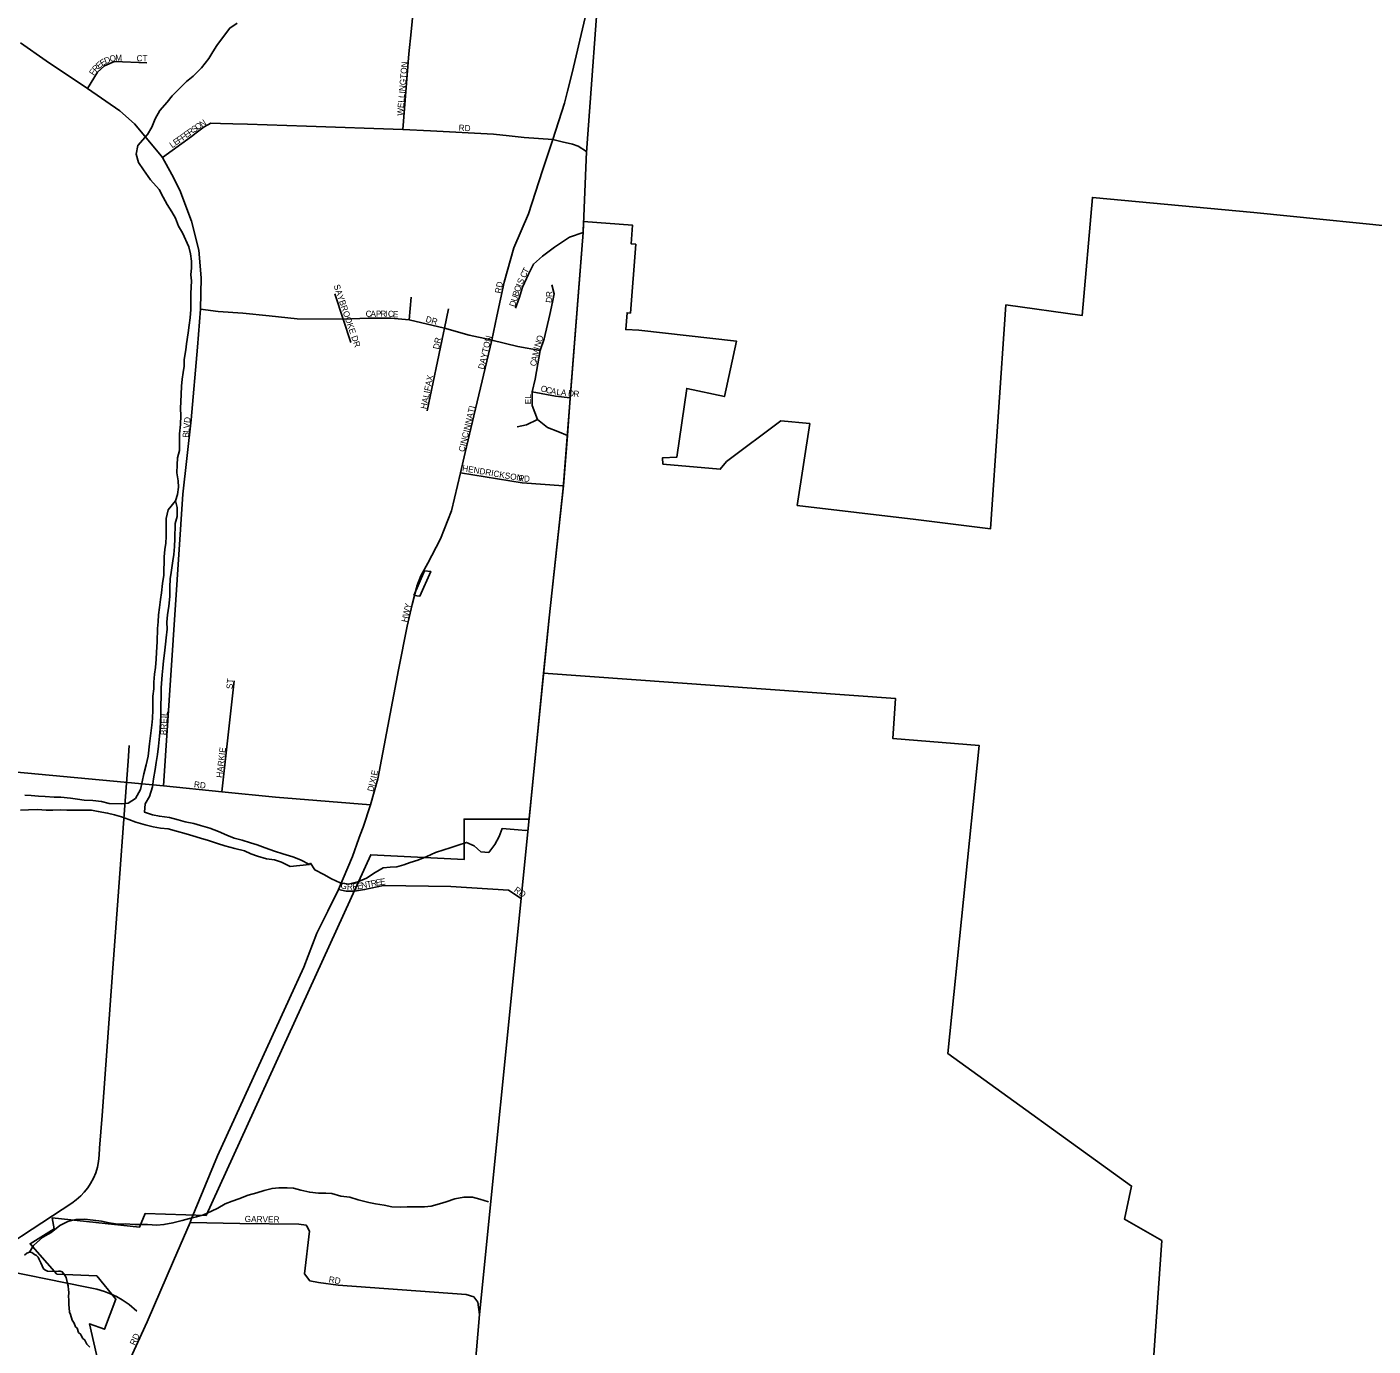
# Model space of a CAD drawing. Extents: x 1310247 to 1552180, y 377264 to 706493.
# Drawn here: x 1445480 to 1456393, y 537725 to 548421 of the extents above; entities that cross this region are included whole.
import ezdxf

# ---------------------------------------------------------------- set-up
doc = ezdxf.new("R2010")
doc.units = 0
for name, color, linetype in [('GM_X_Adjacent_County', 7, 'Continuous'), ('GM_X_City_Street', 7, 'Continuous'), ('GM_X_City_Street_Text', 7, 'Continuous'), ('GM_X_Corporation', 7, 'Continuous'), ('GM_X_County', 7, 'Continuous'), ('GM_X_Minor_River', 7, 'Continuous'), ('GM_X_Rail_Line', 7, 'Continuous'), ('GM_X_Township', 7, 'Continuous'), ('GM_X_Township_Road', 7, 'Continuous')]:
    doc.layers.add(name, color=color, linetype=linetype)

msp = doc.modelspace()

# ---------------------------------------------------------------- linework, layer by layer
at = {"layer": 'GM_X_Adjacent_County'}
msp.add_lwpolyline([(1448958, 535719), (1449150, 537980), (1449487, 541354), (1449714, 543629), (1449829, 544701), (1449861, 545107), (1449884, 545413), (1449988, 546753), (1450017, 547411), (1450018, 547427), (1450019, 547439), (1450130, 548952)], dxfattribs=at)
at = {"layer": 'GM_X_City_Street'}
for points in [[(1448527, 547590), (1448577, 548203), (1448596, 548380), (1448644, 548890), (1448654, 549020), (1448682, 549345), (1448708, 549559), (1448744, 549691), (1448849, 549896), (1448953, 550064)], [(1449863, 547900), (1449899, 548048), (1449996, 548451), (1450020, 548550)], [(1446587, 542268), (1446745, 544633), (1446813, 545235), (1446864, 545823), (1446887, 546131), (1446893, 546385), (1446875, 546611), (1446814, 546845), (1446719, 547096), (1446654, 547224), (1446578, 547361), (1446558, 547388), (1446353, 547634), (1446234, 547741), (1445970, 547922), (1445637, 548147), (1445427, 548291)], [(1445970, 547922), (1446053, 548053), (1446108, 548106), (1446189, 548139), (1446451, 548129)], [(1449693, 547355), (1449743, 547507), (1449839, 547803), (1449863, 547900)], [(1446853, 547561), (1446917, 547610), (1446971, 547639), (1447049, 547638), (1447150, 547636), (1447268, 547632), (1447747, 547617), (1448527, 547590), (1448753, 547578), (1449263, 547550), (1449390, 547538), (1449511, 547523), (1449743, 547507), (1449818, 547488)], [(1446578, 547361), (1446814, 547531), (1446853, 547561)], [(1449818, 547488), (1449819, 547488), (1449904, 547471), (1449949, 547453), (1450017, 547411)], [(1448762, 544134), (1448833, 544271), (1448922, 544496), (1448996, 544806), (1449032, 544970), (1449103, 545267), (1449250, 545882), (1449289, 546075), (1449349, 546351), (1449428, 546629), (1449545, 546905), (1449661, 547256), (1449693, 547355)], [(1449441, 546141), (1449474, 546230), (1449498, 546311), (1449547, 546417), (1449587, 546498), (1449660, 546562), (1449757, 546635), (1449879, 546716), (1449988, 546753)], [(1449861, 545107), (1449784, 545139), (1449701, 545173), (1449618, 545237), (1449577, 545351), (1449577, 545461), (1449599, 545564), (1449641, 545796), (1449672, 545892), (1449719, 546088), (1449742, 546188), (1449755, 546256), (1449734, 546330)], [(1448106, 545861), (1448044, 546050), (1447976, 546256)], [(1448580, 546046), (1448595, 546230)], [(1448040, 546050), (1447671, 546054), (1447445, 546078), (1447231, 546100), (1447030, 546112), (1446887, 546131)], [(1449230, 545886), (1449065, 545922), (1448864, 545977), (1448580, 546046), (1448429, 546059), (1448247, 546059), (1448044, 546050), (1448040, 546050)], [(1448864, 545977), (1448899, 546134)], [(1448725, 545308), (1448856, 545940), (1448864, 545977)], [(1449641, 545796), (1449461, 545829), (1449250, 545882), (1449230, 545886)], [(1449577, 545461), (1449765, 545428), (1449884, 545413)], [(1449618, 545237), (1449531, 545194), (1449453, 545177)], [(1448996, 544806), (1449495, 544725), (1449829, 544701)], [(1448266, 542113), (1448325, 542325), (1448405, 542751), (1448492, 543207), (1448563, 543562), (1448603, 543737), (1448637, 543874), (1448642, 543887)], [(1447060, 542218), (1447161, 543118)], [(1443119, 542567), (1443484, 542541), (1444153, 542495), (1446587, 542268)], [(1446587, 542268), (1447060, 542218), (1447496, 542176), (1448266, 542113)], [(1448182, 541869), (1448207, 541933), (1448266, 542113)], [(1447919, 541252), (1448007, 541428), (1448120, 541694), (1448171, 541841), (1448182, 541869)], [(1448007, 541428), (1448067, 541414), (1448137, 541413), (1448218, 541426), (1448370, 541458), (1448916, 541450), (1449384, 541421), (1449487, 541354)], [(1447608, 540543), (1447724, 540798), (1447831, 541074), (1447919, 541252)], [(1446812, 538750), (1447026, 539266), (1447608, 540543)], [(1443059, 531813), (1443114, 531870), (1443394, 532222), (1443698, 532639), (1444277, 533454), (1444571, 533860), (1444789, 534310), (1445607, 536121), (1446289, 537561), (1446455, 537922), (1446669, 538416), (1446803, 538727), (1446812, 538750)], [(1447748, 538696), (1447744, 538704), (1447685, 538713), (1447206, 538720), (1446803, 538727)], [(1449847, 535597), (1448958, 535719), (1449150, 537980), (1449135, 538082), (1449102, 538125), (1449041, 538143), (1448004, 538219), (1447843, 538241), (1447773, 538254), (1447731, 538310), (1447770, 538656), (1447748, 538696)]]:
    msp.add_lwpolyline(points, dxfattribs=at)
at = {"layer": 'GM_X_Corporation'}
for points in [[(1458209, 546635), (1455425, 546916), (1454117, 547038), (1454033, 546080), (1453416, 546167), (1453291, 544350), (1452685, 544428), (1451725, 544541), (1451826, 545205), (1451593, 545227), (1451152, 544897), (1451101, 544834), (1450636, 544876), (1450633, 544927), (1450749, 544933), (1450829, 545490), (1451134, 545424), (1451232, 545874), (1450440, 545961), (1450334, 545966), (1450345, 546103), (1450373, 546101), (1450415, 546659), (1450378, 546662), (1450390, 546812), (1449992, 546843), (1449988, 546753), (1449828, 544681), (1449714, 543629), (1449669, 543182), (1449551, 541998), (1449024, 541998), (1449024, 541669), (1448267, 541708), (1446932, 538783), (1446440, 538801), (1446393, 538690), (1445685, 538764), (1445702, 538675), (1445506, 538555), (1445724, 538309), (1446047, 538293), (1446202, 538104), (1446108, 537861), (1445987, 537905), (1446058, 537598)], [(1446058, 537598), (1445987, 537905), (1446108, 537861), (1446202, 538104), (1446047, 538293), (1445724, 538309), (1445506, 538555), (1445702, 538675), (1445685, 538764), (1446393, 538690), (1446440, 538801), (1446932, 538783), (1448267, 541708), (1449024, 541669), (1449024, 541998), (1449551, 541998), (1449669, 543182), (1452520, 542976), (1452500, 542651), (1453200, 542593), (1452946, 540097), (1454435, 539022), (1454378, 538753), (1454679, 538580), (1454598, 537421)]]:
    msp.add_lwpolyline(points, dxfattribs=at)
msp.add_lwpolyline([(1448617, 543811), (1448666, 543806), (1448754, 544006), (1448702, 544011)], close=True, dxfattribs=at)
at = {"layer": 'GM_X_County'}
msp.add_lwpolyline([(1450130, 548952), (1450019, 547439), (1450018, 547427), (1450017, 547411), (1449988, 546753), (1449884, 545413), (1449861, 545107), (1449829, 544701), (1449714, 543629), (1449487, 541354), (1449150, 537980), (1448958, 535719)], dxfattribs=at)
at = {"layer": 'GM_X_Minor_River'}
for points in [[(1446685, 544577), (1446700, 544629), (1446708, 544689), (1446705, 544739), (1446695, 544804), (1446699, 544870), (1446701, 544926), (1446717, 544986), (1446716, 545046), (1446718, 545120), (1446725, 545196), (1446727, 545269), (1446726, 545327), (1446730, 545439), (1446734, 545508), (1446739, 545564), (1446747, 545618), (1446754, 545670), (1446754, 545724), (1446768, 545802), (1446774, 545852), (1446788, 545940), (1446796, 546002), (1446804, 546062), (1446810, 546130), (1446810, 546200), (1446808, 546259), (1446811, 546311), (1446815, 546361), (1446810, 546411), (1446814, 546467), (1446815, 546522), (1446805, 546580), (1446794, 546637), (1446742, 546751), (1446709, 546804), (1446685, 546871), (1446656, 546922), (1446618, 546981), (1446585, 547040), (1446553, 547103), (1446481, 547180), (1446425, 547262), (1446385, 547321), (1446365, 547390), (1446379, 547460), (1446459, 547548), (1446493, 547609), (1446519, 547675), (1446558, 547744), (1446616, 547811), (1446657, 547862), (1446709, 547913), (1446775, 547977), (1446827, 548022), (1446895, 548088), (1446955, 548165), (1446987, 548218), (1447020, 548269), (1447073, 548342), (1447125, 548411), (1447184, 548450)], [(1446685, 544577), (1446626, 544506), (1446608, 544436), (1446610, 544370), (1446610, 544290), (1446605, 544236), (1446599, 544184), (1446593, 544123), (1446589, 543975), (1446579, 543909), (1446571, 543831), (1446563, 543777), (1446555, 543713), (1446547, 543653), (1446544, 543597), (1446540, 543542), (1446537, 543436), (1446531, 543350), (1446527, 543294), (1446523, 543226), (1446515, 543172), (1446510, 543109), (1446508, 543055), (1446502, 542995), (1446501, 542935), (1446501, 542883), (1446497, 542814), (1446494, 542760), (1446484, 542694), (1446473, 542608), (1446462, 542508), (1446448, 542438), (1446428, 542364), (1446414, 542301), (1446402, 542237), (1446360, 542164), (1446301, 542127), (1446250, 542122), (1446148, 542125), (1446084, 542139), (1446014, 542149), (1445944, 542151), (1445890, 542159), (1445834, 542168)], [(1447770, 541630), (1447699, 541668), (1447635, 541692), (1447555, 541716), (1447486, 541738), (1447412, 541764), (1447347, 541790), (1447293, 541806), (1447225, 541828), (1447160, 541844), (1447100, 541868), (1447033, 541896), (1446963, 541924), (1446886, 541946), (1446834, 541963), (1446762, 541975), (1446706, 541991), (1446636, 542011), (1446554, 542021), (1446499, 542031), (1446433, 542055), (1446439, 542121), (1446475, 542182), (1446497, 542258), (1446507, 542324), (1446519, 542400), (1446527, 542456), (1446539, 542522), (1446547, 542588), (1446555, 542670), (1446561, 542730), (1446563, 542787), (1446566, 542841), (1446566, 542901), (1446569, 543011), (1446568, 543062), (1446576, 543166), (1446581, 543222), (1446587, 543282), (1446595, 543342), (1446603, 543416), (1446608, 543468), (1446616, 543538), (1446614, 543595), (1446620, 543653), (1446630, 543725), (1446638, 543803), (1446638, 543877), (1446642, 543945), (1446650, 543997), (1446663, 544091), (1446670, 544143), (1446676, 544208), (1446680, 544270), (1446683, 544394), (1446697, 544450), (1446697, 544524), (1446685, 544577)], [(1445834, 542168), (1445756, 542176), (1445700, 542176), (1445629, 542180), (1445573, 542184), (1445515, 542189), (1445463, 542191)], [(1445428, 542071), (1445494, 542073), (1445566, 542075), (1445636, 542071), (1445689, 542070), (1445755, 542074), (1445805, 542071), (1445885, 542070), (1445948, 542071), (1446004, 542069), (1446058, 542060), (1446134, 542047), (1446189, 542032), (1446247, 542016), (1446307, 541994), (1446362, 541973), (1446440, 541952), (1446504, 541934), (1446564, 541925), (1446624, 541919), (1446694, 541901), (1446771, 541877), (1446825, 541861), (1446887, 541843), (1446952, 541823), (1447026, 541799), (1447084, 541780), (1447165, 541759), (1447243, 541739), (1447295, 541717), (1447350, 541698), (1447422, 541676), (1447488, 541666), (1447543, 541648), (1447613, 541614), (1447770, 541630)], [(1447770, 541630), (1447780, 541640), (1447815, 541586), (1447888, 541548), (1447949, 541514), (1448019, 541482), (1448086, 541470), (1448163, 541488), (1448232, 541518), (1448302, 541565), (1448369, 541603), (1448426, 541609), (1448478, 541610), (1448535, 541626), (1448587, 541647), (1448648, 541665), (1448721, 541695), (1448793, 541726), (1448859, 541748), (1448910, 541764), (1448975, 541787), (1449044, 541809), (1449107, 541781), (1449160, 541731), (1449224, 541728), (1449274, 541792), (1449308, 541856), (1449332, 541921), (1449398, 541916), (1449462, 541910), (1449525, 541906), (1449537, 541909)], [(1445501, 538486), (1445534, 538541), (1445608, 538607), (1445678, 538647), (1445748, 538702), (1445811, 538734), (1445878, 538752), (1445946, 538754), (1446018, 538746), (1446084, 538738), (1446148, 538724), (1446216, 538712), (1446278, 538715), (1446356, 538711), (1446406, 538711), (1446457, 538710), (1446533, 538706), (1446591, 538710), (1446664, 538724), (1446739, 538742), (1446799, 538760), (1446856, 538773), (1446913, 538789), (1446976, 538820), (1447027, 538844), (1447088, 538877), (1447145, 538901), (1447198, 538920), (1447275, 538948), (1447343, 538968), (1447404, 538986), (1447467, 539003), (1447521, 539007), (1447590, 539007), (1447642, 539004), (1447701, 538988), (1447773, 538972), (1447843, 538964), (1447902, 538964), (1447952, 538961), (1448025, 538939), (1448097, 538931), (1448165, 538911), (1448251, 538890), (1448305, 538879), (1448375, 538867), (1448438, 538855), (1448507, 538851), (1448563, 538853), (1448635, 538853), (1448703, 538854), (1448756, 538858), (1448825, 538878), (1448879, 538895), (1448948, 538919), (1449021, 538931), (1449091, 538931), (1449151, 538915), (1449221, 538893)], [(1445460, 538461), (1445480, 538479), (1445501, 538486), (1445521, 538484), (1445542, 538467), (1445558, 538459), (1445572, 538445), (1445580, 538427), (1445593, 538400), (1445603, 538376), (1445608, 538362), (1445618, 538348), (1445632, 538339), (1445648, 538333), (1445712, 538330), (1445736, 538331), (1445750, 538331), (1445766, 538328), (1445786, 538302), (1445799, 538282), (1445808, 538233), (1445814, 538213), (1445817, 538181), (1445819, 538163), (1445818, 538121), (1445820, 538105), (1445819, 538075), (1445821, 538059), (1445823, 538036), (1445826, 538000), (1445834, 537982), (1445847, 537934), (1445862, 537911), (1445874, 537881), (1445888, 537869), (1445899, 537836), (1445917, 537820), (1445930, 537789), (1445950, 537773), (1445965, 537739), (1445989, 537716)]]:
    msp.add_lwpolyline(points, dxfattribs=at)
at = {"layer": 'GM_X_Rail_Line'}
for points in [[(1445687, 538782), (1445845, 538883), (1445880, 538911), (1445916, 538943), (1445945, 538974), (1445973, 539008), (1445997, 539042), (1446020, 539085), (1446038, 539129), (1446052, 539176), (1446061, 539222), (1446067, 539273), (1446069, 539329), (1446089, 539594), (1446178, 540788), (1446221, 541374), (1446278, 542146), (1446301, 542466), (1446310, 542593)], [(1445273, 538509), (1445437, 538615), (1445687, 538782)], [(1446370, 538009), (1446310, 538062), (1446253, 538101), (1446206, 538128), (1446164, 538147), (1446110, 538168), (1446048, 538185), (1445952, 538205), (1445180, 538362), (1444901, 538419)]]:
    msp.add_lwpolyline(points, dxfattribs=at)
at = {"layer": 'GM_X_Township'}
msp.add_lwpolyline([(1450130, 548952), (1450019, 547439), (1450018, 547427), (1450017, 547411), (1449988, 546753), (1449884, 545413), (1449861, 545107), (1449829, 544701), (1449714, 543629), (1449487, 541354), (1449150, 537980), (1448958, 535719)], dxfattribs=at)
at = {"layer": 'GM_X_Township_Road'}
msp.add_lwpolyline([(1448642, 543887), (1448674, 543970), (1448731, 544074), (1448762, 544134)], dxfattribs=at)

# ---------------------------------------------------------------- texts
at = {"layer": 'GM_X_City_Street_Text'}
for s, rotation, p in [('E', 41.1229, (1446066, 548079)), ('E', 34.2433, (1446092, 548101)), ('D', 21.6228, (1446118, 548119)), ('O', 14.3331, (1446157, 548135)), ('M', 1.2568, (1446197, 548145)), ('CT', 0, (1446369, 548142)), ('WELLINGTON', 85.0306, (1448529, 547698)), ('F', 56.3061, (1446022, 548023)), ('R', 46.9584, (1446040, 548051)), ('E', 35.236, (1446773, 547518)), ('R', 35.2508, (1446802, 547538)), ('S', 35.236, (1446835, 547561)), ('O', 35.2458, (1446863, 547581)), ('N', 33.2355, (1446899, 547606)), ('RD', 356.989, (1448979, 547579)), ('L', 35.236, (1446658, 547436)), ('E', 35.2565, (1446687, 547457)), ('F', 35.236, (1446716, 547477)), ('F', 35.2565, (1446745, 547497)), ('S', 65.8183, (1449496, 546329)), ('C', 65.1943, (1449520, 546381)), ('T', 61.7973, (1449536, 546416)), ('SAYBROOKE DR', 288.9383, (1447966, 546323)), ('RD', 78.116, (1449321, 546256)), ('B', 72.4165, (1449462, 546231)), ('O', 71.724, (1449474, 546268)), ('I', 68.5232, (1449488, 546309)), ('R', 89.7044, (1449739, 546230)), ('D', 72.4152, (1449436, 546147)), ('U', 72.412, (1449449, 546189)), ('D', 84.1111, (1449735, 546181)), ('C', 359.9757, (1448226, 546070)), ('A', 359.9563, (1448265, 546070)), ('P', 359.9707, (1448309, 546070)), ('R', 359.9703, (1448345, 546070)), ('I', 359.9563, (1448384, 546070)), ('C', 358.1054, (1448406, 546070)), ('E', 355.7898, (1448445, 546068)), ('DR', 344.474, (1448708, 546030)), ('DR', 78.1073, (1448820, 545803)), ('DAYTON', 76.758, (1449185, 545640)), ('N', 72.5534, (1449640, 545820)), ('O', 73.111, (1449654, 545862)), ('A', 78.6335, (1449615, 545705)), ('M', 77.8505, (1449624, 545748)), ('I', 74.1507, (1449634, 545799)), ('C', 78.6091, (1449607, 545666)), ('HALIFAX', 78.5021, (1448719, 545319)), ('O', 346.5204, (1449641, 545467)), ('C', 346.5257, (1449683, 545456)), ('EL', 90, (1449567, 545361)), ('A', 347.6044, (1449723, 545447)), ('L', 353.471, (1449771, 545437)), ('A', 354.7331, (1449807, 545433)), ('D', 354.7917, (1449865, 545427)), ('R', 354.7968, (1449908, 545423)), ('CINCINNATI', 76.4759, (1449026, 544971)), ('V', 84.6882, (1446798, 545163)), ('D', 83.3195, (1446802, 545207)), ('B', 84.6736, (1446791, 545089)), ('L', 84.6646, (1446795, 545128)), ('HENDRICKSON', 350.2572, (1449006, 544820)), ('R', 349.9428, (1449461, 544741)), ('D', 359.2058, (1449509, 544733)), ('HWY', 78.0242, (1448564, 543590)), ('ST', 86.1879, (1447147, 543051)), ('BREIL', 87.1362, (1446611, 542677)), ('HARKIE', 83.2899, (1447064, 542330)), ('I', 77.9138, (1448313, 542325)), ('E', 78.6568, (1448318, 542347)), ('RD', 353.9946, (1446832, 542255)), ('D', 76.5417, (1448287, 542217)), ('I', 76.5513, (1448297, 542260)), ('X', 76.7648, (1448303, 542281)), ('G', 343.5352, (1448018, 541440)), ('R', 357.2008, (1448073, 541426)), ('E', 5.8208, (1448121, 541424)), ('E', 9.9086, (1448160, 541428)), ('N', 10.6262, (1448195, 541434)), ('T', 10.6348, (1448238, 541442)), ('R', 10.6241, (1448273, 541449)), ('E', 10.6079, (1448312, 541456)), ('E', 6.82, (1448346, 541463)), ('RD', 325.4857, (1449424, 541413)), ('GARVER', 358.9955, (1447245, 538731)), ('RD', 351.0309, (1447924, 538242)), ('RD', 64.8032, (1446356, 537726))]:
    msp.add_text(s, height=50, rotation=rotation, dxfattribs=at).set_placement(p)

doc.saveas('drawing.dxf')
